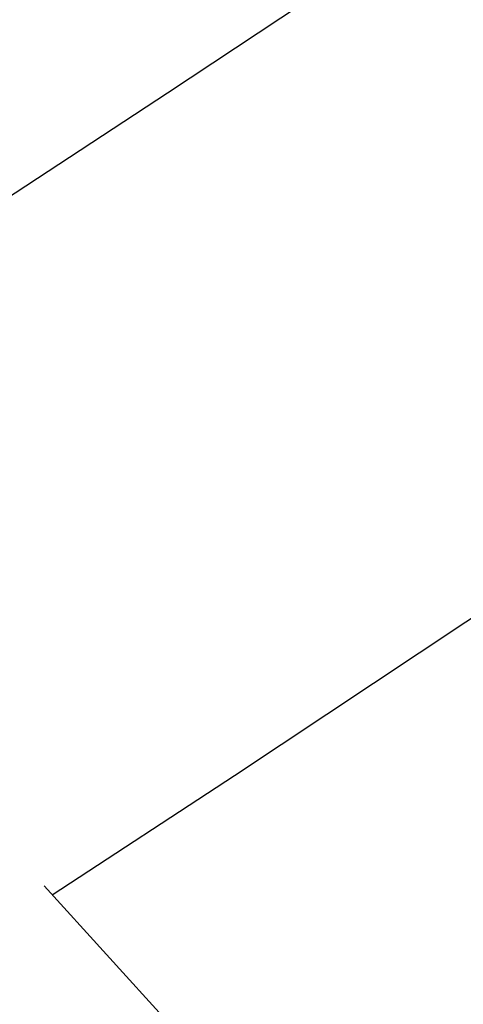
# Model space of a CAD drawing. Extents: x 0 to 362422, y 0 to 4201735.
# Tile 367 of 656: x 360282.31 to 360284.11, y 4200430.24 to 4200434.22. Entities that reach past the tile are written whole.
import ezdxf

# ---------------------------------------------------------------- set-up
doc = ezdxf.new("R2010")
doc.units = 0
doc.header["$LTSCALE"] = 0.5
doc.header["$MEASUREMENT"] = 0
doc.linetypes.add('CONTI', pattern=[0])
doc.linetypes.add('Д_ТРОТ_ТРУБА', pattern=[3, 1.5, -1.5])
doc.layers.add('(025) Дорога', color=7, linetype='Continuous')
doc.layers.add('GORIZDEFAULT', color=32, linetype='CONTI')
doc.layers.add('(032) Горизонтали утолщенные', color=32, linetype='Continuous', lineweight=30)
doc.layers.add('.', color=7, linetype='Continuous', lineweight=15)

# ---------------------------------------------------------------- blocks, each defined once
blk = doc.blocks.new('gergrgrre')
at = {"layer": '(025) Дорога', "linetype": 'Д_ТРОТ_ТРУБА', "flags": 128}
blk.add_lwpolyline([(360044.1953, 4200796.0117), (360041.8164, 4200791.7725), (360042.3584, 4200788.3041), (360046.0867, 4200780.21), (360059.0121, 4200755.8869), (360082.2659, 4200713.415), (360119.8375, 4200651.9108), (360154.2478, 4200588.2735), (360168.9516, 4200565.337), (360182.6178, 4200547.7659), (360213.0435, 4200512.0439), (360268.2829, 4200446.2622), (360308.9265, 4200401.5342), (360387.3686, 4200322.5934), (360428.1163, 4200283.4973), (360457.1161, 4200256.4198), (360464.8857, 4200245.4437), (360476.5072, 4200228.2628), (360489.0602, 4200214.493), (360499.0649, 4200202.9837)], dxfattribs=at)
at = {"layer": '(032) Горизонтали утолщенные', "color": 32}
blk.add_polyline3d([(360282.4434, 4200430.6786, 540), (360283.18, 4200431.16, 540), (360284.49, 4200432.03, 540), (360285.81, 4200432.94, 540), (360287.13, 4200433.87, 540), (360288.43, 4200434.82, 540), (360289.68, 4200435.78, 540), (360290.88, 4200436.75, 540), (360292.02, 4200437.73, 540), (360293.12, 4200438.72, 540), (360294.15, 4200439.71, 540), (360295.13, 4200440.71, 540), (360296.05, 4200441.71, 540), (360296.91, 4200442.71, 540), (360297.73, 4200443.74, 540), (360298.54, 4200444.81, 540)], dxfattribs=at)
at = {"layer": 'GORIZDEFAULT', "color": 32}
blk.add_polyline3d([(360280.7597, 4200432.5316, 540.5), (360281.81, 4200433.2, 540.5), (360282.91, 4200433.92, 540.5), (360284.01, 4200434.65, 540.5), (360285.09, 4200435.39, 540.5), (360286.15, 4200436.13, 540.5), (360287.18, 4200436.89, 540.5), (360288.17, 4200437.65, 540.5), (360289.13, 4200438.43, 540.5), (360290.06, 4200439.24, 540.5), (360290.97, 4200440.09, 540.5), (360291.86, 4200440.97, 540.5), (360292.73, 4200441.91, 540.5), (360293.6, 4200442.92, 540.5), (360294.46, 4200443.99, 540.5), (360295.32, 4200445.11, 540.5), (360296.17, 4200446.29, 540.5), (360297.02, 4200447.49, 540.5), (360297.86, 4200448.71, 540.5), (360298.69, 4200449.94, 540.5)], dxfattribs=at)

msp = doc.modelspace()

# ---------------------------------------------------------------- hatches: boundary and pattern name
at = {"layer": '.', "ltscale": 0.149071}
h = msp.add_hatch(color=256, dxfattribs=at)
h.dxf.hatch_style = 1
h.set_gradient(color1=(255, 255, 255), tint=1)
h.paths.add_polyline_path([(359890.2408, 4200063.4759), (362234.445, 4200063.4759), (362234.349, 4201313.8917), (359890.2408, 4201328.8911)], flags=17)
h.paths.add_polyline_path([(359890.2408, 4200063.4759), (362234.445, 4200063.4759), (362234.445, 4201313.8911), (359890.2408, 4201328.8911)], flags=17)

# ---------------------------------------------------------------- block references
at = {"linetype": 'Continuous'}
msp.add_blockref('gergrgrre', (0, 0), dxfattribs=at)

doc.saveas('drawing.dxf')
